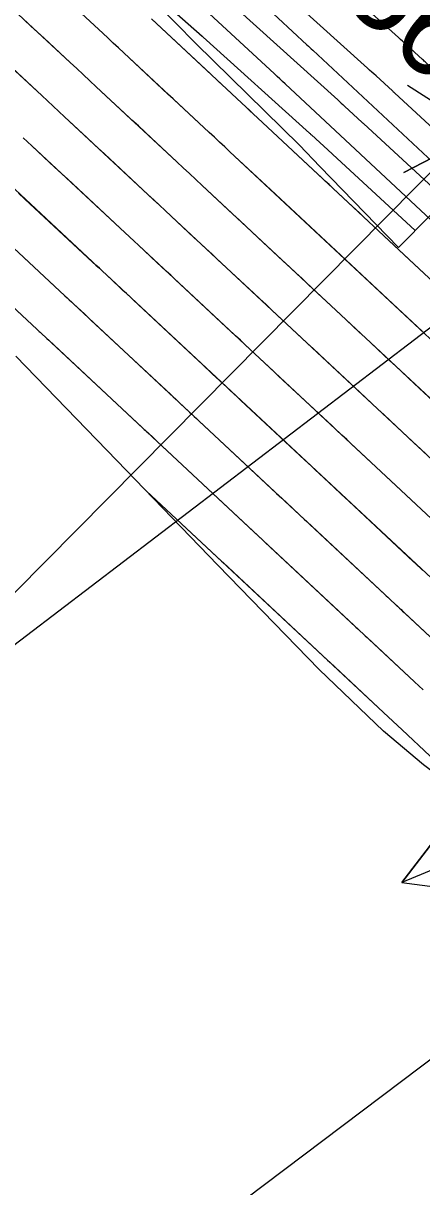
# Model space of a CAD drawing. Extents: x 954385 to 988206, y 1868364 to 1924553.
# Drawn here: x 955776.9 to 955804.4, y 1922846.3 to 1922926.4 of the extents above; entities that cross this region are included whole.
import ezdxf

# ---------------------------------------------------------------- set-up
doc = ezdxf.new("R2010")
doc.units = 0
for name, color, linetype in [('1', 7, 'Continuous'), ('Ex_Major Contours', 7, 'Continuous'), ('Ex_Minor Contours', 7, 'Continuous'), ('Perimeter', 7, 'Continuous'), ('Proposed Fill', 7, 'Continuous'), ('Slopes', 7, 'Continuous')]:
    doc.layers.add(name, color=color, linetype=linetype)

msp = doc.modelspace()

# ---------------------------------------------------------------- linework, layer by layer
for points in [[(955782.32, 1922931.625), (955789.242, 1922925.51), (955789.261, 1922925.493), (955789.28, 1922925.476), (955789.3, 1922925.459), (955789.319, 1922925.442), (955796.643, 1922918.817), (955796.673, 1922918.789), (955796.704, 1922918.762), (955796.734, 1922918.734), (955796.765, 1922918.706), (955798.195, 1922917.397), (955798.223, 1922917.371), (955803.913, 1922912.115)], [(955810.237, 1922918.518), (955804.649, 1922923.68), (955804.591, 1922923.734), (955804.533, 1922923.787), (955804.475, 1922923.841), (955804.417, 1922923.894), (955803.288, 1922924.927), (955803.158, 1922925.046), (955803.028, 1922925.165), (955802.897, 1922925.283), (955802.767, 1922925.401), (955796.162, 1922931.375)], [(955808.129, 1922916.384), (955802.507, 1922921.577), (955802.466, 1922921.615), (955802.425, 1922921.653), (955802.384, 1922921.691), (955802.343, 1922921.728), (955801.214, 1922922.762), (955801.067, 1922922.896), (955800.92, 1922923.03), (955800.772, 1922923.164), (955800.625, 1922923.298), (955793.881, 1922929.397)], [(955791.6, 1922927.419), (955798.581, 1922921.105), (955798.696, 1922921.001), (955798.812, 1922920.896), (955798.927, 1922920.791), (955799.042, 1922920.686), (955800.269, 1922919.563), (955800.293, 1922919.541), (955800.317, 1922919.519), (955800.341, 1922919.496), (955800.365, 1922919.474), (955806.021, 1922914.249)]]:
    msp.add_lwpolyline(points)
at = {"layer": '1'}
for points in [[(955816.619, 1922893.75), (955791.161, 1922917.544), (955790.806, 1922917.876), (955790.451, 1922918.207), (955790.096, 1922918.538), (955789.741, 1922918.869), (955783.863, 1922924.352), (955783.5, 1922924.69), (955783.137, 1922925.027), (955782.774, 1922925.365), (955782.411, 1922925.703), (955776.555, 1922931.143)], [(955789.552, 1922931.352), (955796.456, 1922924.914), (955796.556, 1922924.82), (955796.656, 1922924.726), (955796.757, 1922924.633), (955796.857, 1922924.539), (955822.998, 1922900.107)], [(955774.661, 1922928.808), (955780.171, 1922923.69), (955780.62, 1922923.272), (955781.069, 1922922.854), (955781.518, 1922922.436), (955781.966, 1922922.018), (955787.503, 1922916.855), (955787.943, 1922916.444), (955788.383, 1922916.034), (955788.823, 1922915.624), (955789.262, 1922915.213), (955814.493, 1922891.631)], [(955820.872, 1922897.988), (955794.958, 1922922.207), (955794.773, 1922922.38), (955794.588, 1922922.553), (955794.403, 1922922.726), (955794.218, 1922922.899), (955787.655, 1922929.018)], [(955812.367, 1922889.512), (955787.114, 1922913.115), (955786.714, 1922913.488), (955786.315, 1922913.861), (955785.915, 1922914.234), (955785.515, 1922914.607), (955779.78, 1922919.955), (955779.39, 1922920.318), (955779.001, 1922920.681), (955778.611, 1922921.044), (955778.221, 1922921.407), (955772.435, 1922926.782)], [(955818.745, 1922895.869), (955793.06, 1922919.876), (955792.79, 1922920.128), (955792.52, 1922920.38), (955792.25, 1922920.632), (955791.98, 1922920.884), (955785.759, 1922926.685)], [(955776.932, 1922918.508), (955777.237, 1922918.225), (955777.542, 1922917.941), (955783.614, 1922912.278), (955783.93, 1922911.983), (955784.246, 1922911.688), (955784.562, 1922911.393), (955784.878, 1922911.098), (955810.241, 1922887.393)], [(955775.304, 1922915.926), (955781.713, 1922909.949), (955781.946, 1922909.732), (955782.178, 1922909.515), (955782.411, 1922909.298), (955782.643, 1922909.081), (955808.115, 1922885.274)], [(955773.066, 1922913.911), (955779.812, 1922907.62), (955779.961, 1922907.481), (955780.11, 1922907.342), (955780.259, 1922907.203), (955780.407, 1922907.064), (955805.989, 1922883.155)], [(955770.828, 1922911.896), (955777.911, 1922905.291), (955777.976, 1922905.23), (955778.042, 1922905.169), (955778.107, 1922905.108), (955778.172, 1922905.047), (955803.863, 1922881.036), (955804.154, 1922880.764), (955804.445, 1922880.492)], [(955839.219, 1922844.334), (955835.189, 1922848.571), (955832.722, 1922850.999), (955830.582, 1922852.915), (955825.835, 1922857.116), (955825.748, 1922857.192), (955821.335, 1922861.558), (955818.949, 1922863.547), (955816.452, 1922865.611), (955811.889, 1922869.627), (955811.723, 1922869.813), (955806.664, 1922873.666), (955804.473, 1922875.321), (955801.729, 1922877.638), (955797.296, 1922881.885), (955790.332, 1922889.072), (955783.384, 1922896.277), (955776.426, 1922903.471)], [(955810.357, 1922870.854), (955807, 1922874.002), (955806.957, 1922874.042), (955805.016, 1922875.858), (955804.986, 1922875.886), (955804.925, 1922875.943), (955803.017, 1922877.721), (955802.697, 1922878.02), (955802.377, 1922878.319), (955802.057, 1922878.618), (955801.736, 1922878.917), (955785.406, 1922894.18)]]:
    msp.add_lwpolyline(points, dxfattribs=at)
at = {"layer": 'Ex_Major Contours'}
for points in [[(955804.384, 1922905.186), (955803.024, 1922906.457), (955802.684, 1922906.775), (955802.344, 1922907.092), (955802.004, 1922907.41), (955801.664, 1922907.728), (955798.452, 1922910.731), (955798.105, 1922911.055), (955797.758, 1922911.38), (955797.412, 1922911.704), (955797.065, 1922912.028), (955795.677, 1922913.324), (955795.33, 1922913.648), (955794.983, 1922913.972), (955794.636, 1922914.296), (955794.29, 1922914.62), (955791.16, 1922917.543), (955790.805, 1922917.875), (955790.45, 1922918.206), (955790.096, 1922918.537), (955789.74, 1922918.868), (955788.32, 1922920.193), (955787.965, 1922920.524), (955787.61, 1922920.855), (955787.255, 1922921.186), (955786.9, 1922921.517), (955783.862, 1922924.35), (955783.499, 1922924.688), (955783.137, 1922925.026), (955782.774, 1922925.364), (955782.411, 1922925.702), (955780.958, 1922927.052)], [(955774.143, 1922912.905), (955779.812, 1922907.619), (955779.961, 1922907.48), (955780.109, 1922907.341), (955780.258, 1922907.202), (955780.407, 1922907.063), (955781.151, 1922906.368), (955781.449, 1922906.09), (955781.598, 1922905.951), (955787.095, 1922900.815), (955787.256, 1922900.665), (955787.417, 1922900.514), (955787.578, 1922900.364), (955787.739, 1922900.214), (955788.382, 1922899.612), (955788.543, 1922899.462), (955788.704, 1922899.312), (955788.865, 1922899.161), (955789.025, 1922899.011), (955794.377, 1922894.008), (955794.723, 1922893.685), (955795.069, 1922893.362), (955795.933, 1922892.554), (955796.279, 1922892.231), (955796.452, 1922892.069), (955801.802, 1922887.068), (955801.915, 1922886.962), (955802.028, 1922886.857), (955802.141, 1922886.751), (955802.254, 1922886.646), (955802.706, 1922886.224), (955802.819, 1922886.118), (955802.932, 1922886.013), (955803.044, 1922885.907), (955803.157, 1922885.802), (955805.989, 1922883.155)]]:
    msp.add_lwpolyline(points, dxfattribs=at)
at = {"layer": 'Ex_Minor Contours'}
for points in [[(955806.155, 1922899.424), (955803.841, 1922901.587), (955803.418, 1922901.982), (955802.996, 1922902.377), (955802.573, 1922902.772), (955802.151, 1922903.167), (955800.461, 1922904.746), (955800.038, 1922905.141), (955799.616, 1922905.536), (955799.193, 1922905.931), (955798.771, 1922906.326), (955796.551, 1922908.402), (955796.121, 1922908.804), (955795.69, 1922909.206), (955795.26, 1922909.609), (955794.829, 1922910.011), (955793.108, 1922911.619), (955792.677, 1922912.021), (955792.247, 1922912.424), (955791.816, 1922912.826), (955791.386, 1922913.228), (955789.262, 1922915.212), (955788.822, 1922915.623), (955788.382, 1922916.033), (955787.942, 1922916.443), (955787.503, 1922916.854), (955785.743, 1922918.495), (955785.303, 1922918.905), (955784.863, 1922919.315), (955784.423, 1922919.726), (955783.983, 1922920.136), (955781.966, 1922922.017), (955781.517, 1922922.435), (955781.068, 1922922.853), (955780.619, 1922923.271), (955780.17, 1922923.689), (955778.373, 1922925.359), (955777.924, 1922925.776), (955777.475, 1922926.194), (955777.025, 1922926.611)], [(955804.557, 1922909.13), (955800.353, 1922913.06), (955800.09, 1922913.306), (955799.827, 1922913.553), (955799.563, 1922913.799), (955799.3, 1922914.045), (955798.247, 1922915.029), (955797.983, 1922915.275), (955797.72, 1922915.521), (955797.457, 1922915.767), (955797.193, 1922916.013), (955793.059, 1922919.875), (955792.789, 1922920.127), (955792.519, 1922920.379), (955792.249, 1922920.631), (955791.978, 1922920.883), (955790.898, 1922921.891), (955790.357, 1922922.395), (955789.817, 1922922.899), (955785.758, 1922926.684)], [(955804.682, 1922896.695), (955804.265, 1922897.085), (955803.848, 1922897.475), (955803.43, 1922897.865), (955801.762, 1922899.424), (955801.345, 1922899.814), (955800.927, 1922900.204), (955800.51, 1922900.594), (955800.093, 1922900.984), (955797.704, 1922903.217), (955797.296, 1922903.598), (955796.888, 1922903.98), (955796.48, 1922904.362), (955796.071, 1922904.743), (955794.438, 1922906.27), (955794.03, 1922906.652), (955793.622, 1922907.033), (955793.214, 1922907.415), (955792.805, 1922907.797), (955790.309, 1922910.129), (955789.909, 1922910.502), (955789.51, 1922910.875), (955789.111, 1922911.248), (955788.711, 1922911.621), (955787.113, 1922913.114), (955786.714, 1922913.487), (955786.314, 1922913.86), (955785.914, 1922914.233), (955785.515, 1922914.606), (955782.894, 1922917.049), (955782.505, 1922917.412), (955782.116, 1922917.776), (955781.726, 1922918.139), (955781.337, 1922918.502), (955779.779, 1922919.954), (955779.39, 1922920.317), (955779, 1922920.68), (955778.61, 1922921.043), (955778.22, 1922921.406), (955775.478, 1922923.954)], [(955805.742, 1922891.598), (955802.217, 1922894.893), (955801.881, 1922895.207), (955801.545, 1922895.521), (955801.209, 1922895.834), (955800.874, 1922896.148), (955799.531, 1922897.404), (955799.195, 1922897.717), (955798.859, 1922898.031), (955798.523, 1922898.345), (955798.188, 1922898.659), (955794.811, 1922901.815), (955794.486, 1922902.119), (955794.16, 1922902.424), (955793.834, 1922902.728), (955793.508, 1922903.033), (955792.205, 1922904.251), (955791.879, 1922904.556), (955791.554, 1922904.86), (955791.228, 1922905.165), (955790.902, 1922905.469), (955787.405, 1922908.736), (955787.089, 1922909.031), (955786.773, 1922909.326), (955786.457, 1922909.621), (955786.141, 1922909.917), (955784.878, 1922911.097), (955784.562, 1922911.392), (955784.246, 1922911.687), (955783.93, 1922911.982), (955783.614, 1922912.277), (955779.977, 1922915.668), (955779.368, 1922916.236), (955778.759, 1922916.804), (955777.541, 1922917.94), (955777.237, 1922918.224), (955776.932, 1922918.507)], [(955804.421, 1922888.726), (955804.259, 1922888.878), (955804.097, 1922889.03), (955803.934, 1922889.181), (955803.772, 1922889.333), (955799.334, 1922893.481), (955798.825, 1922893.957), (955798.317, 1922894.432), (955797.3, 1922895.383), (955797.045, 1922895.62), (955796.791, 1922895.858), (955796.537, 1922896.096), (955796.282, 1922896.334), (955791.918, 1922900.413), (955791.675, 1922900.64), (955791.432, 1922900.868), (955791.188, 1922901.095), (955790.945, 1922901.323), (955789.972, 1922902.233), (955789.729, 1922902.46), (955789.485, 1922902.687), (955789.242, 1922902.915), (955788.999, 1922903.142), (955784.501, 1922907.344), (955784.269, 1922907.561), (955784.037, 1922907.778), (955783.804, 1922907.995), (955783.572, 1922908.212), (955782.642, 1922909.08), (955782.41, 1922909.297), (955782.178, 1922909.514), (955781.945, 1922909.731), (955781.713, 1922909.948), (955777.06, 1922914.286), (955776.621, 1922914.696)], [(955771.226, 1922911.523), (955777.911, 1922905.29), (955777.976, 1922905.229), (955778.041, 1922905.168), (955778.107, 1922905.107), (955778.172, 1922905.046), (955778.563, 1922904.68), (955778.694, 1922904.559), (955785.192, 1922898.488), (955785.27, 1922898.415), (955785.349, 1922898.341), (955785.427, 1922898.268), (955785.506, 1922898.195), (955785.897, 1922897.829), (955786.132, 1922897.609), (955792.472, 1922891.683), (955792.837, 1922891.341), (955793.386, 1922890.828), (955793.569, 1922890.657), (955799.833, 1922884.803), (955799.96, 1922884.684), (955800.087, 1922884.565), (955800.341, 1922884.327), (955800.468, 1922884.209), (955800.596, 1922884.09), (955803.862, 1922881.036), (955804.154, 1922880.764), (955804.445, 1922880.491)], [(955785.392, 1922894.195), (955790.576, 1922889.349), (955790.687, 1922889.246), (955797.863, 1922882.537), (955798.034, 1922882.378), (955801.736, 1922878.917), (955802.056, 1922878.617), (955802.377, 1922878.318), (955802.697, 1922878.019), (955803.017, 1922877.721), (955804.924, 1922875.942), (955805.015, 1922875.857), (955806.96, 1922874.038), (955807, 1922874.001), (955810.348, 1922870.861)]]:
    msp.add_lwpolyline(points, dxfattribs=at)
at = {"layer": 'Perimeter'}
for points in [[(955842.265, 1922950.948), (955802.765, 1922910.953), (955797.354, 1922916.518), (955795.949, 1922917.997), (955788.816, 1922925.006), (955781.811, 1922932.144)], [(955839.219, 1922844.334), (955835.189, 1922848.571), (955832.722, 1922850.999), (955830.582, 1922852.915), (955825.835, 1922857.116), (955825.748, 1922857.192), (955821.335, 1922861.558), (955818.949, 1922863.547), (955816.452, 1922865.611), (955811.889, 1922869.627), (955811.723, 1922869.813), (955806.664, 1922873.666), (955804.473, 1922875.321), (955801.729, 1922877.638), (955797.296, 1922881.885), (955790.332, 1922889.072), (955783.384, 1922896.277), (955776.426, 1922903.471)]]:
    msp.add_lwpolyline(points, dxfattribs=at)
at = {"layer": 'Proposed Fill'}
msp.add_lwpolyline([(955802.765, 1922910.953), (955797.354, 1922916.518), (955795.949, 1922917.997), (955788.816, 1922925.006), (955781.811, 1922932.144), (955781.416, 1922932.503), (955774.772, 1922938.789), (955767.591, 1922945.749), (955766.746, 1922946.533), (955759.925, 1922952.211), (955752.308, 1922958.724), (955750.988, 1922959.908), (955744.76, 1922964.747), (955736.807, 1922970.905), (955733.738, 1922973.18), (955728.675, 1922976.877), (955720.379, 1922982.68), (955715.5, 1922985.982), (955712.503, 1922987.995), (955704.411, 1922993.991), (955698.475, 1922998.944)], dxfattribs=at)
at = {"layer": 'Slopes'}
for points in [[(955857.131, 1922968.928), (955731.708, 1922842.022), (955733.227, 1922847.827), (955731.708, 1922842.022), (955737.494, 1922843.609)], [(955757.131, 1922868.928), (955835.001, 1922928.421), (955832.694, 1922922.883), (955835.001, 1922928.421), (955829.051, 1922927.651)], [(955807.131, 1922918.928), (955808.439, 1922918.871), (955803.117, 1922916.101), (955808.439, 1922918.871), (955803.379, 1922922.095)], [(955807.131, 1922868.928), (955802.982, 1922867.212), (955806.637, 1922871.97), (955802.982, 1922867.212), (955808.93, 1922866.426)], [(955757.131, 1922818.928), (955812.39, 1922860.656), (955810.051, 1922855.131), (955812.39, 1922860.656), (955806.436, 1922859.919)]]:
    msp.add_lwpolyline(points, dxfattribs=at)

# ---------------------------------------------------------------- texts
at = {"layer": '1'}
msp.add_text('565', height=6, rotation=317.12001, dxfattribs=at).set_placement((955798.681, 1922928.052))

doc.saveas('drawing.dxf')
